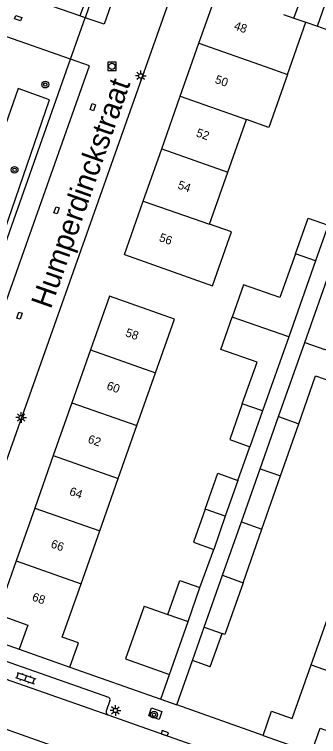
# Model space of a CAD drawing. Extents: x 132999 to 136000, y 398499 to 400501.
# Drawn here: x 133740.5 to 133776, y 399117.7 to 399202.1 of the extents above; entities that cross this region are included whole.
import ezdxf

# ---------------------------------------------------------------- set-up
doc = ezdxf.new("R2010")
doc.units = 0
for name, color, linetype in [('gg-afsc-erfafscheiding', 7, 'Continuous'), ('gg-afsc-muur', 7, 'Continuous'), ('gg-anno-huisnummerreeks BGT', 7, 'Continuous'), ('gg-anno-openbare ruimte label', 7, 'Continuous'), ('gg-bbg-bijgebouw', 7, 'Continuous'), ('gg-bbg-gedigitaliseerde bebouwing', 7, 'Continuous'), ('gg-bbg-gedigitaliseerde bijgebouw', 7, 'Continuous'), ('gg-bbg-hoofdgebouw', 7, 'Continuous'), ('gg-bbg-tussenscheiding', 7, 'Continuous'), ('gg-knt-verharding', 7, 'Continuous'), ('gg-knt-verharding nz', 7, 'Continuous'), ('gt-grn-groengrens', 7, 'Continuous'), ('gt-grn-weggrens', 7, 'Continuous'), ('gt-symb-boom', 7, 'Continuous'), ('gt-symb-klinker verharding', 7, 'Continuous'), ('gt-symb-kolk', 7, 'Continuous'), ('gt-symb-kolk center center', 7, 'Continuous'), ('gt-symb-lichtmast', 7, 'Continuous'), ('gt-symb-rioolschacht', 7, 'Continuous')]:
    doc.layers.add(name, color=color, linetype=linetype)

# ---------------------------------------------------------------- blocks, each defined once
blk = doc.blocks.new('gt0-KOLK')
at = {"layer": 'gt-symb-kolk'}
blk.add_lwpolyline([(0, 0), (0.375, 0), (0.375, 0.4), (-0.375, 0.4), (-0.375, 0), (0, 0)], dxfattribs=at)
blk = doc.blocks.new('gt0-BOOM')
at = {"layer": 'gt-symb-boom'}
for radius in [0.4, 0.2]:
    blk.add_circle((0, 0), radius, dxfattribs=at)
blk = doc.blocks.new('gt0-KL1')
at = {"layer": 'gt-symb-klinker verharding'}
for p, q in [((-1.15, 0.3), (1.15, 0.3)), ((-1, -0.3), (-1, 0.3)), ((-0.5, 0.3), (-0.5, 0.45)), ((0, -0.3), (0, 0.3)), ((0.5, 0.3), (0.5, 0.45)), ((1, -0.3), (1, 0.3)), ((-1.15, -0.3), (1.15, -0.3)), ((-0.5, -0.45), (-0.5, -0.3)), ((0.5, -0.45), (0.5, -0.3))]:
    blk.add_line(p, q, dxfattribs=at)
blk = doc.blocks.new('gt0-LMAST')
at = {"layer": 'gt-symb-lichtmast'}
for p, q in [((-0.182, 0.173), (-0.447, 0.438)), ((-0.005, 0.246), (-0.005, 0.621)), ((0.172, 0.173), (0.437, 0.438)), ((-0.255, -0.004), (-0.63, -0.004)), ((-0.182, -0.181), (-0.447, -0.446)), ((-0.005, -0.254), (-0.005, -0.629)), ((0.437, -0.446), (0.172, -0.181)), ((0.245, -0.004), (0.62, -0.004))]:
    blk.add_line(p, q, dxfattribs=at)
blk.add_circle((-0.005, -0.004), 0.25, dxfattribs=at)
blk = doc.blocks.new('gt0-RS')
at = {"layer": 'gt-symb-rioolschacht'}
blk.add_lwpolyline([(-0.5, -0.5), (0.5, -0.5), (0.5, 0.5), (-0.5, 0.5)], close=True, dxfattribs=at)
blk.add_circle((0, 0), 0.375, dxfattribs=at)
blk = doc.blocks.new('gt0-KOLKCC')
at = {"layer": 'gt-symb-kolk center center'}
blk.add_lwpolyline([(-0.375, 0.2), (0.375, 0.2), (0.375, -0.2), (-0.375, -0.2)], close=True, dxfattribs=at)

msp = doc.modelspace()

# ---------------------------------------------------------------- linework, layer by layer
at = {"layer": 'gg-afsc-erfafscheiding'}
msp.add_line((133766.568, 399147.648), (133767.96, 399151.585), dxfattribs=at)
at = {"layer": 'gg-afsc-muur'}
for p, q in [((133762.137, 399135.122), (133763.767, 399139.566)), ((133759.434, 399121.427), (133761.248, 399126.615)), ((133746.93, 399125.832), (133757.556, 399122.079)), ((133757.556, 399122.079), (133758.565, 399124.983)), ((133769.52, 399117.86), (133759.434, 399121.427))]:
    msp.add_line(p, q, dxfattribs=at)
at = {"layer": 'gg-bbg-bijgebouw'}
for p, q in [((133762.617, 399130.504), (133764.755, 399136.56)), ((133760.743, 399131.164), (133762.137, 399135.122)), ((133758.565, 399124.983), (133760.743, 399131.164)), ((133761.248, 399126.615), (133762.617, 399130.504)), ((133763.341, 399125.877), (133761.248, 399126.615))]:
    msp.add_line(p, q, dxfattribs=at)
msp.add_lwpolyline([(133755.604, 399132.965), (133753.43, 399126.793), (133758.565, 399124.983)], dxfattribs=at)
at = {"layer": 'gg-bbg-gedigitaliseerde bebouwing'}
for p, q in [((133772.356, 399195.081), (133774.499, 399201.182)), ((133765.385, 399183.666), (133767.558, 399189.82)), ((133763.237, 399177.584), (133765.385, 399183.666)), ((133765.818, 399176.677), (133763.237, 399177.584)), ((133775.112, 399126.101), (133777.288, 399132.269))]:
    msp.add_line(p, q, dxfattribs=at)
for points in [[(133772.356, 399195.081), (133770.184, 399188.898), (133767.558, 399189.82)], [(133753.3, 399174.04), (133763.602, 399170.402), (133765.818, 399176.677)], [(133770.506, 399120.685), (133772.905, 399119.845), (133775.112, 399126.101)]]:
    msp.add_lwpolyline(points, dxfattribs=at)
at = {"layer": 'gg-bbg-gedigitaliseerde bijgebouw'}
for p, q in [((133774.499, 399201.182), (133775.857, 399200.705)), ((133775.857, 399200.705), (133778.563, 399199.754)), ((133777.109, 399177.472), (133775.632, 399173.294)), ((133775.632, 399173.294), (133772.496, 399164.421)), ((133774.366, 399163.763), (133777.484, 399172.593)), ((133772.496, 399164.421), (133769.436, 399155.762)), ((133771.311, 399155.111), (133774.366, 399163.763)), ((133769.436, 399155.762), (133767.96, 399151.585)), ((133769.156, 399149.008), (133771.311, 399155.111)), ((133771.54, 399148.17), (133773.682, 399154.278)), ((133766.966, 399142.806), (133769.156, 399149.008)), ((133769.364, 399141.963), (133771.54, 399148.17)), ((133766.568, 399147.648), (133765.092, 399143.47)), ((133765.092, 399143.47), (133763.767, 399139.566)), ((133764.755, 399136.56), (133766.966, 399142.806)), ((133767.165, 399135.692), (133769.364, 399141.963)), ((133755.604, 399132.965), (133758.386, 399131.994)), ((133763.341, 399125.877), (133764.709, 399129.766))]:
    msp.add_line(p, q, dxfattribs=at)
for points in [[(133773.277, 399174.127), (133774.753, 399178.305), (133777.109, 399177.472)], [(133773.277, 399174.127), (133771.471, 399169.018), (133767.222, 399170.506), (133765.889, 399166.734)], [(133767.081, 399156.595), (133768.805, 399161.475), (133764.556, 399162.963), (133765.889, 399166.734)], [(133773.682, 399154.278), (133775.645, 399159.875), (133780.58, 399158.142), (133781.654, 399161.199), (133776.724, 399162.931)], [(133767.081, 399156.595), (133765.604, 399152.417), (133767.96, 399151.585)], [(133762.736, 399144.303), (133764.213, 399148.48), (133766.568, 399147.648)], [(133762.736, 399144.303), (133761.363, 399140.415), (133763.767, 399139.566)], [(133758.386, 399131.994), (133759.785, 399135.953), (133762.137, 399135.122)], [(133767.165, 399135.692), (133765.032, 399129.652), (133764.709, 399129.766)]]:
    msp.add_lwpolyline(points, dxfattribs=at)
at = {"layer": 'gg-bbg-hoofdgebouw'}
for p, q in [((133759.83, 399192.534), (133762.018, 399198.731)), ((133757.662, 399186.394), (133759.83, 399192.534)), ((133755.507, 399180.29), (133757.662, 399186.394)), ((133753.3, 399174.04), (133755.507, 399180.29)), ((133749.361, 399162.908), (133747.17, 399156.707)), ((133754.771, 399154.046), (133756.949, 399160.212)), ((133747.17, 399156.707), (133745.005, 399150.578)), ((133752.596, 399147.89), (133754.771, 399154.046)), ((133745.005, 399150.578), (133742.829, 399144.417)), ((133750.424, 399141.74), (133752.596, 399147.89)), ((133742.829, 399144.417), (133740.648, 399138.243)), ((133748.243, 399135.567), (133750.424, 399141.74)), ((133746.04, 399129.33), (133748.243, 399135.567)), ((133742.032, 399130.751), (133741.03, 399127.923)), ((133741.03, 399127.923), (133746.93, 399125.832)), ((133769.52, 399117.86), (133770.506, 399120.685)), ((133769.52, 399117.86), (133775.17, 399115.87))]:
    msp.add_line(p, q, dxfattribs=at)
for points in [[(133762.018, 399198.731), (133764.26, 399205.08), (133767.35, 399203.99)], [(133756.949, 399160.212), (133759.17, 399166.5), (133751.58, 399169.19), (133749.361, 399162.908)], [(133740.648, 399138.243), (133738.45, 399132.02), (133742.032, 399130.751)], [(133746.93, 399125.832), (133747.932, 399128.659), (133746.04, 399129.33)], [(133775.17, 399115.87), (133776.17, 399118.7), (133780.49, 399117.16), (133782.704, 399123.427)]]:
    msp.add_lwpolyline(points, dxfattribs=at)
at = {"layer": 'gg-bbg-tussenscheiding'}
for p, q in [((133773.089, 399201.677), (133775.251, 399207.566)), ((133775.857, 399200.705), (133777.905, 399206.631)), ((133771.894, 399202.097), (133773.089, 399201.677)), ((133773.089, 399201.677), (133774.499, 399201.182)), ((133762.018, 399198.731), (133769.741, 399196)), ((133769.741, 399196), (133772.356, 399195.081)), ((133759.83, 399192.534), (133767.558, 399189.82)), ((133757.662, 399186.394), (133765.385, 399183.666)), ((133755.507, 399180.29), (133763.237, 399177.584)), ((133775.632, 399173.294), (133773.277, 399174.127)), ((133772.496, 399164.421), (133765.889, 399166.734)), ((133774.366, 399163.763), (133776.724, 399162.931)), ((133749.361, 399162.908), (133756.949, 399160.212)), ((133747.17, 399156.707), (133754.771, 399154.046)), ((133769.436, 399155.762), (133767.081, 399156.595)), ((133771.311, 399155.111), (133773.682, 399154.278)), ((133745.005, 399150.578), (133752.596, 399147.89)), ((133769.156, 399149.008), (133771.54, 399148.17)), ((133742.829, 399144.417), (133750.424, 399141.74)), ((133765.092, 399143.47), (133762.736, 399144.303)), ((133766.966, 399142.806), (133769.364, 399141.963)), ((133740.648, 399138.243), (133748.243, 399135.567)), ((133764.755, 399136.56), (133767.165, 399135.692)), ((133758.386, 399131.994), (133760.743, 399131.164)), ((133762.617, 399130.504), (133764.709, 399129.766)), ((133775.112, 399126.101), (133782.704, 399123.427))]:
    msp.add_line(p, q, dxfattribs=at)
at = {"layer": 'gg-knt-verharding'}
for p, q in [((133753.501, 399215.318), (133748.724, 399201.711)), ((133732.75, 399130.84), (133760.158, 399208.265)), ((133748.095, 399201.927), (133743.688, 399203.446)), ((133748.724, 399201.711), (133748.095, 399201.927)), ((133747.006, 399196.871), (133738.8, 399199.745)), ((133736.699, 399167.677), (133747.006, 399196.871)), ((133732.75, 399130.84), (133741.03, 399127.923)), ((133735.046, 399128.075), (133751.433, 399122.334)), ((133751.615, 399121.924), (133751.216, 399120.818))]:
    msp.add_line(p, q, dxfattribs=at)
for points in [[(133813.016, 399092.593), (133756.728, 399112.443), (133735.861, 399119.836), (133720.515, 399125.223), (133718.592, 399125.828), (133717.618, 399126.17), (133717.519, 399126.193)], [(133757.364, 399119.71), (133756.156, 399120.129), (133756.464, 399121.07), (133757.683, 399120.662), (133757.364, 399119.71)], [(133751.494, 399120.2), (133798.181, 399103.721), (133814.814, 399097.872)]]:
    msp.add_lwpolyline(points, dxfattribs=at)
for centre, radius, start, end in [((133751.268, 399122.015), 0.359, 345.22481, 62.64829), ((133751.663, 399120.648), 0.479, 159.16764, 249.27243)]:
    msp.add_arc(centre, radius, start, end, dxfattribs=at)
at = {"layer": 'gg-knt-verharding nz'}
for points in [[(133755.56, 399214.595), (133755.682, 399214.552), (133750.929, 399200.939), (133748.724, 399201.711)], [(133736.699, 399167.677), (133738.925, 399166.899), (133749.223, 399196.098), (133747.006, 399196.871)], [(133733.628, 399126.47), (133737.764, 399125.001), (133751.494, 399120.2)]]:
    msp.add_lwpolyline(points, dxfattribs=at)
at = {"layer": 'gt-grn-groengrens'}
msp.add_line((133753.201, 399215.452), (133748.095, 399201.927), dxfattribs=at)
msp.add_lwpolyline([(133736.186, 399167.856), (133744.55, 399192.135), (133740.887, 399193.445), (133737.626, 399184.162), (133736.89, 399184.42)], dxfattribs=at)
at = {"layer": 'gt-grn-weggrens'}
for p, q in [((133747.006, 399196.871), (133748.724, 399201.711)), ((133757.556, 399122.079), (133759.434, 399121.427))]:
    msp.add_line(p, q, dxfattribs=at)

# ---------------------------------------------------------------- block references
at = {"layer": 'gt-symb-boom'}
for p in [(133744.065, 399193.9), (133740.477, 399183.936)]:
    msp.add_blockref('gt0-BOOM', p, dxfattribs=at)
at = {"layer": 'gt-symb-boom', "rotation": 160.55043123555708}
msp.add_blockref('gt0-BOOM', (133756.769, 399120.266), dxfattribs=at)
at = {"layer": 'gt-symb-klinker verharding', "rotation": -18.90606100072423}
msp.add_blockref('gt0-KL1', (133741.767, 399124.546), dxfattribs=at)
at = {"layer": 'gt-symb-kolk', "rotation": -19.44809211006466}
msp.add_blockref('gt0-KOLK', (133757.954, 399117.919), dxfattribs=at)
at = {"layer": 'gt-symb-kolk center center'}
for p, rotation in [((133740.9, 399201.653), 160.72290215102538), ((133749.62, 399191.261), 70.57742275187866), ((133745.383, 399179.203), 70.63606702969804), ((133741.051, 399166.896), 70.610550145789)]:
    msp.add_blockref('gt0-KOLKCC', p, dxfattribs=dict(at, rotation=rotation))
at = {"layer": 'gt-symb-lichtmast'}
for p in [(133755.225, 399194.92), (133741.255, 399155), (133752.255, 399120.769)]:
    msp.add_blockref('gt0-LMAST', p, dxfattribs=at)
at = {"layer": 'gt-symb-rioolschacht'}
msp.add_blockref('gt0-RS', (133751.852, 399196.028), dxfattribs=at)

# ---------------------------------------------------------------- texts
at = {"layer": 'gg-anno-huisnummerreeks BGT'}
for s, p in [('48', (133766.018, 399200.378)), ('50', (133763.803, 399194.105)), ('52', (133761.602, 399187.871)), ('54', (133759.451, 399181.78)), ('56', (133757.282, 399175.637)), ('58', (133753.349, 399164.521)), ('60', (133751.156, 399158.313)), ('62', (133748.955, 399152.083)), ('64', (133746.796, 399145.97)), ('66', (133744.629, 399139.835)), ('68', (133742.44, 399133.638))]:
    msp.add_text(s, height=1, rotation=340.6, dxfattribs=at).set_placement(p)
at = {"layer": 'gg-anno-openbare ruimte label'}
msp.add_text('Humperdinckstraat', height=2.5, rotation=70.6, dxfattribs=at).set_placement((133744.704, 399167.586))

doc.saveas('drawing.dxf')
